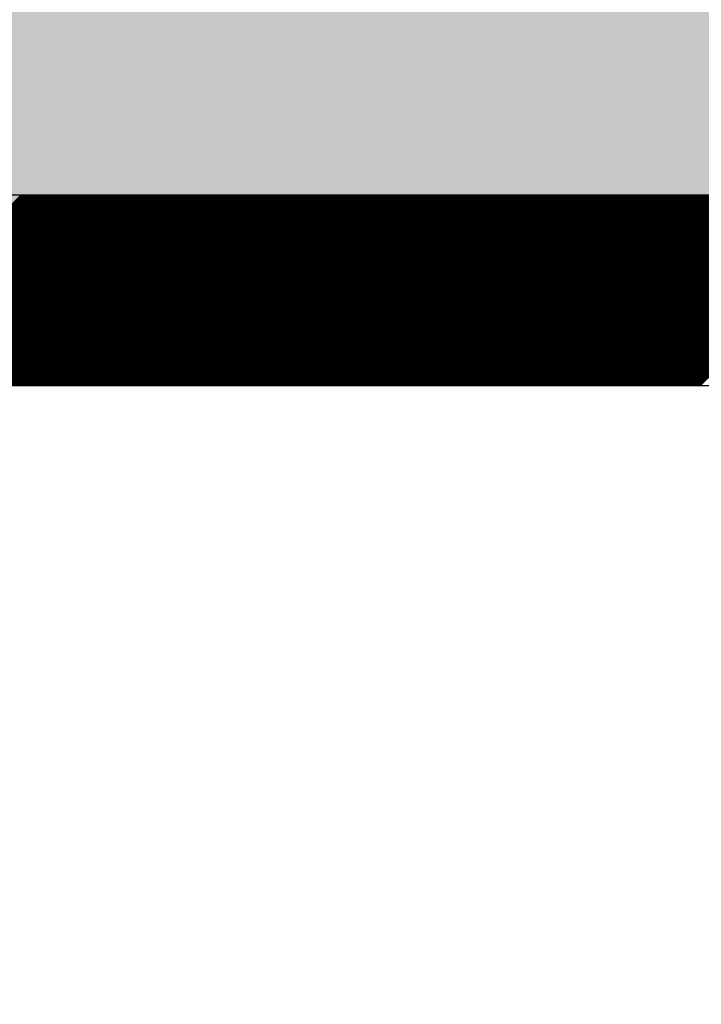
# Model space of a CAD drawing. Extents: x 3940905 to 4145695, y 925352 to 1109797.
# Tile 486 of 656: x 4007748 to 4007837, y 1099017 to 1099146. Entities that reach past the tile are written whole.
import ezdxf

# ---------------------------------------------------------------- set-up
doc = ezdxf.new("R2010")
doc.units = 0
doc.header["$LTSCALE"] = 750
doc.header["$MEASUREMENT"] = 0
doc.layers.get('0').update_dxf_attribs({"linetype": 'CONTINUOUS', "lineweight": 0})
doc.layers.add('CKD Equipments', color=252, linetype='CONTINUOUS', lineweight=0)
doc.layers.add('COLUMN', color=1, linetype='CONTINUOUS', lineweight=9)

# ---------------------------------------------------------------- blocks, each defined once
blk = doc.blocks.new('COLUMN')
at = {"layer": 'COLUMN'}
h = blk.add_hatch(color=1, dxfattribs=at)
h.dxf.hatch_style = 1
h.paths.add_polyline_path([(2683498.96, 965771.06), (2684447.96, 965771.06), (2684447.96, 965331.06), (2683498.96, 965331.06)])
h.paths.add_polyline_path([(2684237.96, 970191.06), (2683498.96, 970191.06), (2683498.96, 969191.06), (2684237.96, 969191.06)])
h.paths.add_polyline_path([(2687442.96, 969266.06), (2687037.96, 969266.06), (2687037.96, 970031.06), (2687442.96, 970031.06)])
h.paths.add_polyline_path([(2687107.96, 972041.45), (2687643.96, 972041.45), (2687643.96, 971756.06), (2687107.96, 971756.06)])
h.paths.add_polyline_path([(2683498.96, 973491.06), (2684407.96, 973491.06), (2684407.96, 973041.06), (2683498.96, 973041.06)])
h.paths.add_polyline_path([(2683648.96, 975761.06), (2683977.96, 975761.06), (2683977.96, 975211.06), (2683648.96, 975211.06)])
h.paths.add_polyline_path([(2686977.96, 975811.06), (2687727.96, 975811.06), (2687727.96, 975476.06), (2686977.96, 975476.06)])
h.paths.add_polyline_path([(2689868.96, 975851.06), (2689027.96, 975851.06), (2689027.96, 975556.06), (2689868.96, 975556.06)])
h.paths.add_polyline_path([(2686977.96, 973346.06), (2687643.96, 973346.06), (2687643.96, 973116.06), (2686977.96, 973116.06)])
h.paths.add_polyline_path([(2683823.96, 977646.06), (2684028.96, 977646.06), (2684028.96, 977211.06), (2683823.96, 977211.06)])
h.paths.add_polyline_path([(2683823.96, 979911.06), (2684103.96, 979911.06), (2684103.96, 980241.06), (2683823.96, 980241.06)])
h.paths.add_polyline_path([(2687803.96, 979891.06), (2688003.96, 979891.06), (2688003.96, 980241.06), (2687803.96, 980241.06)])
h.paths.add_polyline_path([(2691583.96, 979836.06), (2692013.96, 979836.06), (2692013.96, 980241.06), (2691583.96, 980241.06)])
h.paths.add_polyline_path([(2691695.96, 977346.06), (2692013.96, 977346.06), (2692013.96, 976786.06), (2691695.96, 976786.06)])
h.paths.add_polyline_path([(2687442.96, 965841.06), (2686812.96, 965841.06), (2686812.96, 965401.06), (2687442.96, 965401.06)])
h.paths.add_polyline_path([(2687467.96, 963421.06), (2686702.96, 963421.06), (2686702.96, 962976.06), (2687467.96, 962976.06)])
h.paths.add_polyline_path([(2684167.96, 963191.06), (2683398.96, 963191.06), (2683398.96, 962446.06), (2684167.96, 962446.06)])
h.paths.add_polyline_path([(2684447.96, 958916.06), (2683398.96, 958916.06), (2683398.96, 959356.06), (2684447.96, 959356.06)])
h.paths.add_polyline_path([(2684447.96, 957356.06), (2683413.96, 957356.06), (2683413.96, 956916.06), (2684447.96, 956916.06)])
h.paths.add_polyline_path([(2687457.96, 957436.06), (2686707.96, 957436.06), (2686707.96, 956996.06), (2687457.96, 956996.06)])
h.paths.add_polyline_path([(2687452.96, 959516.06), (2686692.96, 959516.06), (2686692.96, 959086.06), (2687452.96, 959086.06)])
h.paths.add_polyline_path([(2683413.96, 953326.06), (2684312.96, 953326.06), (2684312.96, 953776.06), (2683413.96, 953776.06)])
h.paths.add_polyline_path([(2683293.96, 952396.06), (2683767.96, 952396.06), (2683767.96, 951976.06), (2683293.96, 951976.06)])
h.paths.add_polyline_path([(2682463.96, 977841.06), (2681833.96, 977841.06), (2681833.96, 977051.06), (2682463.96, 977051.06)])
at = {"color": 2}
blk.add_lwpolyline([(2682463.96, 977841.06), (2681833.96, 977841.06), (2681833.96, 977051.06), (2682463.96, 977051.06)], close=True, dxfattribs=at)
at = {"layer": 'COLUMN', "color": 1}
blk.add_lwpolyline([(2682463.96, 977841.06), (2681833.96, 977841.06), (2681833.96, 977051.06), (2682463.96, 977051.06)], close=True, dxfattribs=at)

msp = doc.modelspace()

# ---------------------------------------------------------------- linework, layer by layer
at = {"layer": 'CKD Equipments', "lineweight": -2, "ltscale": 0.2}
for p, q in [((4007876.17, 1099123.33), (4007211.17, 1099123.33)), ((4007876.17, 1099123.33), (4007211.17, 1099123.33)), ((4007851.17, 1099098.33), (4007236.17, 1099098.33))]:
    msp.add_line(p, q, dxfattribs=at)
at = {"layer": 'CKD Equipments', "color": 43, "linetype": 'Continuous', "lineweight": -2, "ltscale": 0.2}
for p, q in [((4007723.07, 1099098.33), (4007748.07, 1099123.33)), ((4007723.24, 1099098.33), (4007748.24, 1099123.33)), ((4007723.42, 1099098.33), (4007748.42, 1099123.33)), ((4007723.6, 1099098.33), (4007748.6, 1099123.33)), ((4007723.77, 1099098.33), (4007748.77, 1099123.33)), ((4007723.95, 1099098.33), (4007748.95, 1099123.33)), ((4007724.13, 1099098.33), (4007749.13, 1099123.33)), ((4007724.3, 1099098.33), (4007749.3, 1099123.33)), ((4007724.48, 1099098.33), (4007749.48, 1099123.33)), ((4007724.66, 1099098.33), (4007749.66, 1099123.33)), ((4007724.83, 1099098.33), (4007749.83, 1099123.33)), ((4007725.01, 1099098.33), (4007750.01, 1099123.33)), ((4007725.19, 1099098.33), (4007750.19, 1099123.33)), ((4007725.36, 1099098.33), (4007750.36, 1099123.33)), ((4007725.54, 1099098.33), (4007750.54, 1099123.33)), ((4007725.72, 1099098.33), (4007750.72, 1099123.33)), ((4007725.9, 1099098.33), (4007750.9, 1099123.33)), ((4007726.07, 1099098.33), (4007751.07, 1099123.33)), ((4007726.25, 1099098.33), (4007751.25, 1099123.33)), ((4007726.43, 1099098.33), (4007751.43, 1099123.33)), ((4007726.6, 1099098.33), (4007751.6, 1099123.33)), ((4007726.78, 1099098.33), (4007751.78, 1099123.33)), ((4007726.96, 1099098.33), (4007751.96, 1099123.33)), ((4007727.13, 1099098.33), (4007752.13, 1099123.33)), ((4007727.31, 1099098.33), (4007752.31, 1099123.33)), ((4007727.49, 1099098.33), (4007752.49, 1099123.33)), ((4007727.66, 1099098.33), (4007752.66, 1099123.33)), ((4007727.84, 1099098.33), (4007752.84, 1099123.33)), ((4007728.02, 1099098.33), (4007753.02, 1099123.33)), ((4007728.19, 1099098.33), (4007753.19, 1099123.33)), ((4007728.37, 1099098.33), (4007753.37, 1099123.33)), ((4007728.55, 1099098.33), (4007753.55, 1099123.33)), ((4007728.72, 1099098.33), (4007753.72, 1099123.33)), ((4007728.9, 1099098.33), (4007753.9, 1099123.33)), ((4007729.08, 1099098.33), (4007754.08, 1099123.33)), ((4007729.25, 1099098.33), (4007754.25, 1099123.33)), ((4007729.43, 1099098.33), (4007754.43, 1099123.33)), ((4007729.61, 1099098.33), (4007754.61, 1099123.33)), ((4007729.78, 1099098.33), (4007754.78, 1099123.33)), ((4007729.96, 1099098.33), (4007754.96, 1099123.33)), ((4007730.14, 1099098.33), (4007755.14, 1099123.33)), ((4007730.31, 1099098.33), (4007755.31, 1099123.33)), ((4007730.49, 1099098.33), (4007755.49, 1099123.33)), ((4007730.67, 1099098.33), (4007755.67, 1099123.33)), ((4007730.84, 1099098.33), (4007755.84, 1099123.33)), ((4007731.02, 1099098.33), (4007756.02, 1099123.33)), ((4007731.2, 1099098.33), (4007756.2, 1099123.33)), ((4007731.38, 1099098.33), (4007756.38, 1099123.33)), ((4007731.55, 1099098.33), (4007756.55, 1099123.33)), ((4007731.73, 1099098.33), (4007756.73, 1099123.33)), ((4007731.91, 1099098.33), (4007756.91, 1099123.33)), ((4007732.08, 1099098.33), (4007757.08, 1099123.33)), ((4007732.26, 1099098.33), (4007757.26, 1099123.33)), ((4007732.44, 1099098.33), (4007757.44, 1099123.33)), ((4007732.61, 1099098.33), (4007757.61, 1099123.33)), ((4007732.79, 1099098.33), (4007757.79, 1099123.33)), ((4007732.97, 1099098.33), (4007757.97, 1099123.33)), ((4007733.14, 1099098.33), (4007758.14, 1099123.33)), ((4007733.32, 1099098.33), (4007758.32, 1099123.33)), ((4007733.5, 1099098.33), (4007758.5, 1099123.33)), ((4007733.67, 1099098.33), (4007758.67, 1099123.33)), ((4007733.85, 1099098.33), (4007758.85, 1099123.33)), ((4007734.03, 1099098.33), (4007759.03, 1099123.33)), ((4007734.2, 1099098.33), (4007759.2, 1099123.33)), ((4007734.38, 1099098.33), (4007759.38, 1099123.33)), ((4007734.56, 1099098.33), (4007759.56, 1099123.33)), ((4007734.73, 1099098.33), (4007759.73, 1099123.33)), ((4007734.91, 1099098.33), (4007759.91, 1099123.33)), ((4007735.09, 1099098.33), (4007760.09, 1099123.33)), ((4007735.26, 1099098.33), (4007760.26, 1099123.33)), ((4007735.44, 1099098.33), (4007760.44, 1099123.33)), ((4007735.62, 1099098.33), (4007760.62, 1099123.33)), ((4007735.79, 1099098.33), (4007760.79, 1099123.33)), ((4007735.97, 1099098.33), (4007760.97, 1099123.33)), ((4007736.15, 1099098.33), (4007761.15, 1099123.33)), ((4007736.32, 1099098.33), (4007761.32, 1099123.33)), ((4007736.5, 1099098.33), (4007761.5, 1099123.33)), ((4007736.68, 1099098.33), (4007761.68, 1099123.33)), ((4007736.86, 1099098.33), (4007761.86, 1099123.33)), ((4007737.03, 1099098.33), (4007762.03, 1099123.33)), ((4007737.21, 1099098.33), (4007762.21, 1099123.33)), ((4007737.39, 1099098.33), (4007762.39, 1099123.33)), ((4007737.56, 1099098.33), (4007762.56, 1099123.33)), ((4007737.74, 1099098.33), (4007762.74, 1099123.33)), ((4007737.92, 1099098.33), (4007762.92, 1099123.33)), ((4007738.09, 1099098.33), (4007763.09, 1099123.33)), ((4007738.27, 1099098.33), (4007763.27, 1099123.33)), ((4007738.45, 1099098.33), (4007763.45, 1099123.33)), ((4007738.62, 1099098.33), (4007763.62, 1099123.33)), ((4007738.8, 1099098.33), (4007763.8, 1099123.33)), ((4007738.98, 1099098.33), (4007763.98, 1099123.33)), ((4007739.15, 1099098.33), (4007764.15, 1099123.33)), ((4007739.33, 1099098.33), (4007764.33, 1099123.33)), ((4007739.51, 1099098.33), (4007764.51, 1099123.33)), ((4007739.68, 1099098.33), (4007764.68, 1099123.33)), ((4007739.86, 1099098.33), (4007764.86, 1099123.33)), ((4007740.04, 1099098.33), (4007765.04, 1099123.33)), ((4007740.21, 1099098.33), (4007765.21, 1099123.33)), ((4007740.39, 1099098.33), (4007765.39, 1099123.33)), ((4007740.57, 1099098.33), (4007765.57, 1099123.33)), ((4007740.74, 1099098.33), (4007765.74, 1099123.33)), ((4007740.92, 1099098.33), (4007765.92, 1099123.33)), ((4007741.1, 1099098.33), (4007766.1, 1099123.33)), ((4007741.27, 1099098.33), (4007766.27, 1099123.33)), ((4007741.45, 1099098.33), (4007766.45, 1099123.33)), ((4007741.63, 1099098.33), (4007766.63, 1099123.33)), ((4007741.81, 1099098.33), (4007766.81, 1099123.33)), ((4007741.98, 1099098.33), (4007766.98, 1099123.33)), ((4007742.16, 1099098.33), (4007767.16, 1099123.33)), ((4007742.34, 1099098.33), (4007767.34, 1099123.33)), ((4007742.51, 1099098.33), (4007767.51, 1099123.33)), ((4007742.69, 1099098.33), (4007767.69, 1099123.33)), ((4007742.87, 1099098.33), (4007767.87, 1099123.33)), ((4007743.04, 1099098.33), (4007768.04, 1099123.33)), ((4007743.22, 1099098.33), (4007768.22, 1099123.33)), ((4007743.4, 1099098.33), (4007768.4, 1099123.33)), ((4007743.57, 1099098.33), (4007768.57, 1099123.33)), ((4007743.75, 1099098.33), (4007768.75, 1099123.33)), ((4007743.93, 1099098.33), (4007768.93, 1099123.33)), ((4007744.1, 1099098.33), (4007769.1, 1099123.33)), ((4007744.28, 1099098.33), (4007769.28, 1099123.33)), ((4007744.46, 1099098.33), (4007769.46, 1099123.33)), ((4007744.63, 1099098.33), (4007769.63, 1099123.33)), ((4007744.81, 1099098.33), (4007769.81, 1099123.33)), ((4007744.99, 1099098.33), (4007769.99, 1099123.33)), ((4007745.16, 1099098.33), (4007770.16, 1099123.33)), ((4007745.34, 1099098.33), (4007770.34, 1099123.33)), ((4007745.52, 1099098.33), (4007770.52, 1099123.33)), ((4007745.69, 1099098.33), (4007770.69, 1099123.33)), ((4007745.87, 1099098.33), (4007770.87, 1099123.33)), ((4007746.05, 1099098.33), (4007771.05, 1099123.33)), ((4007746.22, 1099098.33), (4007771.22, 1099123.33)), ((4007746.4, 1099098.33), (4007771.4, 1099123.33)), ((4007746.58, 1099098.33), (4007771.58, 1099123.33)), ((4007746.75, 1099098.33), (4007771.75, 1099123.33)), ((4007746.93, 1099098.33), (4007771.93, 1099123.33)), ((4007747.11, 1099098.33), (4007772.11, 1099123.33)), ((4007747.29, 1099098.33), (4007772.29, 1099123.33)), ((4007747.46, 1099098.33), (4007772.46, 1099123.33)), ((4007747.64, 1099098.33), (4007772.64, 1099123.33)), ((4007747.82, 1099098.33), (4007772.82, 1099123.33)), ((4007747.99, 1099098.33), (4007772.99, 1099123.33)), ((4007748.17, 1099098.33), (4007773.17, 1099123.33)), ((4007748.35, 1099098.33), (4007773.35, 1099123.33)), ((4007748.52, 1099098.33), (4007773.52, 1099123.33)), ((4007748.7, 1099098.33), (4007773.7, 1099123.33)), ((4007748.88, 1099098.33), (4007773.88, 1099123.33)), ((4007749.05, 1099098.33), (4007774.05, 1099123.33)), ((4007749.23, 1099098.33), (4007774.23, 1099123.33)), ((4007749.41, 1099098.33), (4007774.41, 1099123.33)), ((4007749.58, 1099098.33), (4007774.58, 1099123.33)), ((4007749.76, 1099098.33), (4007774.76, 1099123.33)), ((4007749.94, 1099098.33), (4007774.94, 1099123.33)), ((4007750.11, 1099098.33), (4007775.11, 1099123.33)), ((4007750.29, 1099098.33), (4007775.29, 1099123.33)), ((4007750.47, 1099098.33), (4007775.47, 1099123.33)), ((4007750.64, 1099098.33), (4007775.64, 1099123.33)), ((4007750.82, 1099098.33), (4007775.82, 1099123.33)), ((4007751, 1099098.33), (4007776, 1099123.33)), ((4007751.17, 1099098.33), (4007776.17, 1099123.33)), ((4007751.35, 1099098.33), (4007776.35, 1099123.33)), ((4007751.53, 1099098.33), (4007776.53, 1099123.33)), ((4007751.7, 1099098.33), (4007776.7, 1099123.33)), ((4007751.88, 1099098.33), (4007776.88, 1099123.33)), ((4007752.06, 1099098.33), (4007777.06, 1099123.33)), ((4007752.23, 1099098.33), (4007777.23, 1099123.33)), ((4007752.41, 1099098.33), (4007777.41, 1099123.33)), ((4007752.59, 1099098.33), (4007777.59, 1099123.33)), ((4007752.77, 1099098.33), (4007777.77, 1099123.33)), ((4007752.94, 1099098.33), (4007777.94, 1099123.33)), ((4007753.12, 1099098.33), (4007778.12, 1099123.33)), ((4007753.3, 1099098.33), (4007778.3, 1099123.33)), ((4007753.47, 1099098.33), (4007778.47, 1099123.33)), ((4007753.65, 1099098.33), (4007778.65, 1099123.33)), ((4007753.83, 1099098.33), (4007778.83, 1099123.33)), ((4007754, 1099098.33), (4007779, 1099123.33)), ((4007754.18, 1099098.33), (4007779.18, 1099123.33)), ((4007754.36, 1099098.33), (4007779.36, 1099123.33)), ((4007754.53, 1099098.33), (4007779.53, 1099123.33)), ((4007754.71, 1099098.33), (4007779.71, 1099123.33)), ((4007754.89, 1099098.33), (4007779.89, 1099123.33)), ((4007755.06, 1099098.33), (4007780.06, 1099123.33)), ((4007755.24, 1099098.33), (4007780.24, 1099123.33)), ((4007755.42, 1099098.33), (4007780.42, 1099123.33)), ((4007755.59, 1099098.33), (4007780.59, 1099123.33)), ((4007755.77, 1099098.33), (4007780.77, 1099123.33)), ((4007755.95, 1099098.33), (4007780.95, 1099123.33)), ((4007756.12, 1099098.33), (4007781.12, 1099123.33)), ((4007756.3, 1099098.33), (4007781.3, 1099123.33)), ((4007756.48, 1099098.33), (4007781.48, 1099123.33)), ((4007756.65, 1099098.33), (4007781.65, 1099123.33)), ((4007756.83, 1099098.33), (4007781.83, 1099123.33)), ((4007757.01, 1099098.33), (4007782.01, 1099123.33)), ((4007757.18, 1099098.33), (4007782.18, 1099123.33)), ((4007757.36, 1099098.33), (4007782.36, 1099123.33)), ((4007757.54, 1099098.33), (4007782.54, 1099123.33)), ((4007757.71, 1099098.33), (4007782.71, 1099123.33)), ((4007757.89, 1099098.33), (4007782.89, 1099123.33)), ((4007758.07, 1099098.33), (4007783.07, 1099123.33)), ((4007758.25, 1099098.33), (4007783.25, 1099123.33)), ((4007758.42, 1099098.33), (4007783.42, 1099123.33)), ((4007758.6, 1099098.33), (4007783.6, 1099123.33)), ((4007758.78, 1099098.33), (4007783.78, 1099123.33)), ((4007758.95, 1099098.33), (4007783.95, 1099123.33)), ((4007759.13, 1099098.33), (4007784.13, 1099123.33)), ((4007759.31, 1099098.33), (4007784.31, 1099123.33)), ((4007759.48, 1099098.33), (4007784.48, 1099123.33)), ((4007759.66, 1099098.33), (4007784.66, 1099123.33)), ((4007759.84, 1099098.33), (4007784.84, 1099123.33)), ((4007760.01, 1099098.33), (4007785.01, 1099123.33)), ((4007760.19, 1099098.33), (4007785.19, 1099123.33)), ((4007760.37, 1099098.33), (4007785.37, 1099123.33)), ((4007760.54, 1099098.33), (4007785.54, 1099123.33)), ((4007760.72, 1099098.33), (4007785.72, 1099123.33)), ((4007760.9, 1099098.33), (4007785.9, 1099123.33)), ((4007761.07, 1099098.33), (4007786.07, 1099123.33)), ((4007761.25, 1099098.33), (4007786.25, 1099123.33)), ((4007761.43, 1099098.33), (4007786.43, 1099123.33)), ((4007761.6, 1099098.33), (4007786.6, 1099123.33)), ((4007761.78, 1099098.33), (4007786.78, 1099123.33)), ((4007761.96, 1099098.33), (4007786.96, 1099123.33)), ((4007762.13, 1099098.33), (4007787.13, 1099123.33)), ((4007762.31, 1099098.33), (4007787.31, 1099123.33)), ((4007762.49, 1099098.33), (4007787.49, 1099123.33)), ((4007762.66, 1099098.33), (4007787.66, 1099123.33)), ((4007762.84, 1099098.33), (4007787.84, 1099123.33)), ((4007763.02, 1099098.33), (4007788.02, 1099123.33)), ((4007763.2, 1099098.33), (4007788.2, 1099123.33)), ((4007763.37, 1099098.33), (4007788.37, 1099123.33)), ((4007763.55, 1099098.33), (4007788.55, 1099123.33)), ((4007763.73, 1099098.33), (4007788.73, 1099123.33)), ((4007763.9, 1099098.33), (4007788.9, 1099123.33)), ((4007764.08, 1099098.33), (4007789.08, 1099123.33)), ((4007764.26, 1099098.33), (4007789.26, 1099123.33)), ((4007764.43, 1099098.33), (4007789.43, 1099123.33)), ((4007764.61, 1099098.33), (4007789.61, 1099123.33)), ((4007764.79, 1099098.33), (4007789.79, 1099123.33)), ((4007764.96, 1099098.33), (4007789.96, 1099123.33)), ((4007765.14, 1099098.33), (4007790.14, 1099123.33)), ((4007765.32, 1099098.33), (4007790.32, 1099123.33)), ((4007765.49, 1099098.33), (4007790.49, 1099123.33)), ((4007765.67, 1099098.33), (4007790.67, 1099123.33)), ((4007765.85, 1099098.33), (4007790.85, 1099123.33)), ((4007766.02, 1099098.33), (4007791.02, 1099123.33)), ((4007766.2, 1099098.33), (4007791.2, 1099123.33)), ((4007766.38, 1099098.33), (4007791.38, 1099123.33)), ((4007766.55, 1099098.33), (4007791.55, 1099123.33)), ((4007766.73, 1099098.33), (4007791.73, 1099123.33)), ((4007766.91, 1099098.33), (4007791.91, 1099123.33)), ((4007767.08, 1099098.33), (4007792.08, 1099123.33)), ((4007767.26, 1099098.33), (4007792.26, 1099123.33)), ((4007767.44, 1099098.33), (4007792.44, 1099123.33)), ((4007767.61, 1099098.33), (4007792.61, 1099123.33)), ((4007767.79, 1099098.33), (4007792.79, 1099123.33)), ((4007767.97, 1099098.33), (4007792.97, 1099123.33)), ((4007768.14, 1099098.33), (4007793.14, 1099123.33)), ((4007768.32, 1099098.33), (4007793.32, 1099123.33)), ((4007768.5, 1099098.33), (4007793.5, 1099123.33)), ((4007768.68, 1099098.33), (4007793.68, 1099123.33)), ((4007768.85, 1099098.33), (4007793.85, 1099123.33)), ((4007769.03, 1099098.33), (4007794.03, 1099123.33)), ((4007769.21, 1099098.33), (4007794.21, 1099123.33)), ((4007769.38, 1099098.33), (4007794.38, 1099123.33)), ((4007769.56, 1099098.33), (4007794.56, 1099123.33)), ((4007769.74, 1099098.33), (4007794.74, 1099123.33)), ((4007769.91, 1099098.33), (4007794.91, 1099123.33)), ((4007770.09, 1099098.33), (4007795.09, 1099123.33)), ((4007770.27, 1099098.33), (4007795.27, 1099123.33)), ((4007770.44, 1099098.33), (4007795.44, 1099123.33)), ((4007770.62, 1099098.33), (4007795.62, 1099123.33)), ((4007770.8, 1099098.33), (4007795.8, 1099123.33)), ((4007770.97, 1099098.33), (4007795.97, 1099123.33)), ((4007771.15, 1099098.33), (4007796.15, 1099123.33)), ((4007771.33, 1099098.33), (4007796.33, 1099123.33)), ((4007771.5, 1099098.33), (4007796.5, 1099123.33)), ((4007771.68, 1099098.33), (4007796.68, 1099123.33)), ((4007771.86, 1099098.33), (4007796.86, 1099123.33)), ((4007772.03, 1099098.33), (4007797.03, 1099123.33)), ((4007772.21, 1099098.33), (4007797.21, 1099123.33)), ((4007772.39, 1099098.33), (4007797.39, 1099123.33)), ((4007772.56, 1099098.33), (4007797.56, 1099123.33)), ((4007772.74, 1099098.33), (4007797.74, 1099123.33)), ((4007772.92, 1099098.33), (4007797.92, 1099123.33)), ((4007773.09, 1099098.33), (4007798.09, 1099123.33)), ((4007773.27, 1099098.33), (4007798.27, 1099123.33)), ((4007773.45, 1099098.33), (4007798.45, 1099123.33)), ((4007773.62, 1099098.33), (4007798.62, 1099123.33)), ((4007773.8, 1099098.33), (4007798.8, 1099123.33)), ((4007773.98, 1099098.33), (4007798.98, 1099123.33)), ((4007774.16, 1099098.33), (4007799.16, 1099123.33)), ((4007774.33, 1099098.33), (4007799.33, 1099123.33)), ((4007774.51, 1099098.33), (4007799.51, 1099123.33)), ((4007774.69, 1099098.33), (4007799.69, 1099123.33)), ((4007774.86, 1099098.33), (4007799.86, 1099123.33)), ((4007775.04, 1099098.33), (4007800.04, 1099123.33)), ((4007775.22, 1099098.33), (4007800.22, 1099123.33)), ((4007775.39, 1099098.33), (4007800.39, 1099123.33)), ((4007775.57, 1099098.33), (4007800.57, 1099123.33)), ((4007775.75, 1099098.33), (4007800.75, 1099123.33)), ((4007775.92, 1099098.33), (4007800.92, 1099123.33)), ((4007776.1, 1099098.33), (4007801.1, 1099123.33)), ((4007776.28, 1099098.33), (4007801.28, 1099123.33)), ((4007776.45, 1099098.33), (4007801.45, 1099123.33)), ((4007776.63, 1099098.33), (4007801.63, 1099123.33)), ((4007776.81, 1099098.33), (4007801.81, 1099123.33)), ((4007776.98, 1099098.33), (4007801.98, 1099123.33)), ((4007777.16, 1099098.33), (4007802.16, 1099123.33)), ((4007777.34, 1099098.33), (4007802.34, 1099123.33)), ((4007777.51, 1099098.33), (4007802.51, 1099123.33)), ((4007777.69, 1099098.33), (4007802.69, 1099123.33)), ((4007777.87, 1099098.33), (4007802.87, 1099123.33)), ((4007778.04, 1099098.33), (4007803.04, 1099123.33)), ((4007778.22, 1099098.33), (4007803.22, 1099123.33)), ((4007778.4, 1099098.33), (4007803.4, 1099123.33)), ((4007778.57, 1099098.33), (4007803.57, 1099123.33)), ((4007778.75, 1099098.33), (4007803.75, 1099123.33)), ((4007778.93, 1099098.33), (4007803.93, 1099123.33)), ((4007779.1, 1099098.33), (4007804.1, 1099123.33)), ((4007779.28, 1099098.33), (4007804.28, 1099123.33)), ((4007779.46, 1099098.33), (4007804.46, 1099123.33)), ((4007779.64, 1099098.33), (4007804.64, 1099123.33)), ((4007779.81, 1099098.33), (4007804.81, 1099123.33)), ((4007779.99, 1099098.33), (4007804.99, 1099123.33)), ((4007780.17, 1099098.33), (4007805.17, 1099123.33)), ((4007780.34, 1099098.33), (4007805.34, 1099123.33)), ((4007780.52, 1099098.33), (4007805.52, 1099123.33)), ((4007780.7, 1099098.33), (4007805.7, 1099123.33)), ((4007780.87, 1099098.33), (4007805.87, 1099123.33)), ((4007781.05, 1099098.33), (4007806.05, 1099123.33)), ((4007781.23, 1099098.33), (4007806.23, 1099123.33)), ((4007781.4, 1099098.33), (4007806.4, 1099123.33)), ((4007781.58, 1099098.33), (4007806.58, 1099123.33)), ((4007781.76, 1099098.33), (4007806.76, 1099123.33)), ((4007781.93, 1099098.33), (4007806.93, 1099123.33)), ((4007782.11, 1099098.33), (4007807.11, 1099123.33)), ((4007782.29, 1099098.33), (4007807.29, 1099123.33)), ((4007782.46, 1099098.33), (4007807.46, 1099123.33)), ((4007782.64, 1099098.33), (4007807.64, 1099123.33)), ((4007782.82, 1099098.33), (4007807.82, 1099123.33)), ((4007782.99, 1099098.33), (4007807.99, 1099123.33)), ((4007783.17, 1099098.33), (4007808.17, 1099123.33)), ((4007783.35, 1099098.33), (4007808.35, 1099123.33)), ((4007783.52, 1099098.33), (4007808.52, 1099123.33)), ((4007783.7, 1099098.33), (4007808.7, 1099123.33)), ((4007783.88, 1099098.33), (4007808.88, 1099123.33)), ((4007784.05, 1099098.33), (4007809.05, 1099123.33)), ((4007784.23, 1099098.33), (4007809.23, 1099123.33)), ((4007784.41, 1099098.33), (4007809.41, 1099123.33)), ((4007784.58, 1099098.33), (4007809.58, 1099123.33)), ((4007784.76, 1099098.33), (4007809.76, 1099123.33)), ((4007784.94, 1099098.33), (4007809.94, 1099123.33)), ((4007785.12, 1099098.33), (4007810.12, 1099123.33)), ((4007785.29, 1099098.33), (4007810.29, 1099123.33)), ((4007785.47, 1099098.33), (4007810.47, 1099123.33)), ((4007785.65, 1099098.33), (4007810.65, 1099123.33)), ((4007785.82, 1099098.33), (4007810.82, 1099123.33)), ((4007786, 1099098.33), (4007811, 1099123.33)), ((4007786.18, 1099098.33), (4007811.18, 1099123.33)), ((4007786.35, 1099098.33), (4007811.35, 1099123.33)), ((4007786.53, 1099098.33), (4007811.53, 1099123.33)), ((4007786.71, 1099098.33), (4007811.71, 1099123.33)), ((4007786.88, 1099098.33), (4007811.88, 1099123.33)), ((4007787.06, 1099098.33), (4007812.06, 1099123.33)), ((4007787.24, 1099098.33), (4007812.24, 1099123.33)), ((4007787.41, 1099098.33), (4007812.41, 1099123.33)), ((4007787.59, 1099098.33), (4007812.59, 1099123.33)), ((4007787.77, 1099098.33), (4007812.77, 1099123.33)), ((4007787.94, 1099098.33), (4007812.94, 1099123.33)), ((4007788.12, 1099098.33), (4007813.12, 1099123.33)), ((4007788.3, 1099098.33), (4007813.3, 1099123.33)), ((4007788.47, 1099098.33), (4007813.47, 1099123.33)), ((4007788.65, 1099098.33), (4007813.65, 1099123.33)), ((4007788.83, 1099098.33), (4007813.83, 1099123.33)), ((4007789, 1099098.33), (4007814, 1099123.33)), ((4007789.18, 1099098.33), (4007814.18, 1099123.33)), ((4007789.36, 1099098.33), (4007814.36, 1099123.33)), ((4007789.53, 1099098.33), (4007814.53, 1099123.33)), ((4007789.71, 1099098.33), (4007814.71, 1099123.33)), ((4007789.89, 1099098.33), (4007814.89, 1099123.33)), ((4007790.07, 1099098.33), (4007815.07, 1099123.33)), ((4007790.24, 1099098.33), (4007815.24, 1099123.33)), ((4007790.42, 1099098.33), (4007815.42, 1099123.33)), ((4007790.6, 1099098.33), (4007815.6, 1099123.33)), ((4007790.77, 1099098.33), (4007815.77, 1099123.33)), ((4007790.95, 1099098.33), (4007815.95, 1099123.33)), ((4007791.13, 1099098.33), (4007816.13, 1099123.33)), ((4007791.3, 1099098.33), (4007816.3, 1099123.33)), ((4007791.48, 1099098.33), (4007816.48, 1099123.33)), ((4007791.66, 1099098.33), (4007816.66, 1099123.33)), ((4007791.83, 1099098.33), (4007816.83, 1099123.33)), ((4007792.01, 1099098.33), (4007817.01, 1099123.33)), ((4007792.19, 1099098.33), (4007817.19, 1099123.33)), ((4007792.36, 1099098.33), (4007817.36, 1099123.33)), ((4007792.54, 1099098.33), (4007817.54, 1099123.33)), ((4007792.72, 1099098.33), (4007817.72, 1099123.33)), ((4007792.89, 1099098.33), (4007817.89, 1099123.33)), ((4007793.07, 1099098.33), (4007818.07, 1099123.33)), ((4007793.25, 1099098.33), (4007818.25, 1099123.33)), ((4007793.42, 1099098.33), (4007818.42, 1099123.33)), ((4007793.6, 1099098.33), (4007818.6, 1099123.33)), ((4007793.78, 1099098.33), (4007818.78, 1099123.33)), ((4007793.95, 1099098.33), (4007818.95, 1099123.33)), ((4007794.13, 1099098.33), (4007819.13, 1099123.33)), ((4007794.31, 1099098.33), (4007819.31, 1099123.33)), ((4007794.48, 1099098.33), (4007819.48, 1099123.33)), ((4007794.66, 1099098.33), (4007819.66, 1099123.33)), ((4007794.84, 1099098.33), (4007819.84, 1099123.33)), ((4007795.01, 1099098.33), (4007820.01, 1099123.33)), ((4007795.19, 1099098.33), (4007820.19, 1099123.33)), ((4007795.37, 1099098.33), (4007820.37, 1099123.33)), ((4007795.55, 1099098.33), (4007820.55, 1099123.33)), ((4007795.72, 1099098.33), (4007820.72, 1099123.33)), ((4007795.9, 1099098.33), (4007820.9, 1099123.33)), ((4007796.08, 1099098.33), (4007821.08, 1099123.33)), ((4007796.25, 1099098.33), (4007821.25, 1099123.33)), ((4007796.43, 1099098.33), (4007821.43, 1099123.33)), ((4007796.61, 1099098.33), (4007821.61, 1099123.33)), ((4007796.78, 1099098.33), (4007821.78, 1099123.33)), ((4007796.96, 1099098.33), (4007821.96, 1099123.33)), ((4007797.14, 1099098.33), (4007822.14, 1099123.33)), ((4007797.31, 1099098.33), (4007822.31, 1099123.33)), ((4007797.49, 1099098.33), (4007822.49, 1099123.33)), ((4007797.67, 1099098.33), (4007822.67, 1099123.33)), ((4007797.84, 1099098.33), (4007822.84, 1099123.33)), ((4007798.02, 1099098.33), (4007823.02, 1099123.33)), ((4007798.2, 1099098.33), (4007823.2, 1099123.33)), ((4007798.37, 1099098.33), (4007823.37, 1099123.33)), ((4007798.55, 1099098.33), (4007823.55, 1099123.33)), ((4007798.73, 1099098.33), (4007823.73, 1099123.33)), ((4007798.9, 1099098.33), (4007823.9, 1099123.33)), ((4007799.08, 1099098.33), (4007824.08, 1099123.33)), ((4007799.26, 1099098.33), (4007824.26, 1099123.33)), ((4007799.43, 1099098.33), (4007824.43, 1099123.33)), ((4007799.61, 1099098.33), (4007824.61, 1099123.33)), ((4007799.79, 1099098.33), (4007824.79, 1099123.33)), ((4007799.96, 1099098.33), (4007824.96, 1099123.33)), ((4007800.14, 1099098.33), (4007825.14, 1099123.33)), ((4007800.32, 1099098.33), (4007825.32, 1099123.33)), ((4007800.49, 1099098.33), (4007825.49, 1099123.33)), ((4007800.67, 1099098.33), (4007825.67, 1099123.33)), ((4007800.85, 1099098.33), (4007825.85, 1099123.33)), ((4007801.03, 1099098.33), (4007826.03, 1099123.33)), ((4007801.2, 1099098.33), (4007826.2, 1099123.33)), ((4007801.38, 1099098.33), (4007826.38, 1099123.33)), ((4007801.56, 1099098.33), (4007826.56, 1099123.33)), ((4007801.73, 1099098.33), (4007826.73, 1099123.33)), ((4007801.91, 1099098.33), (4007826.91, 1099123.33)), ((4007802.09, 1099098.33), (4007827.09, 1099123.33)), ((4007802.26, 1099098.33), (4007827.26, 1099123.33)), ((4007802.44, 1099098.33), (4007827.44, 1099123.33)), ((4007802.62, 1099098.33), (4007827.62, 1099123.33)), ((4007802.79, 1099098.33), (4007827.79, 1099123.33)), ((4007802.97, 1099098.33), (4007827.97, 1099123.33)), ((4007803.15, 1099098.33), (4007828.15, 1099123.33)), ((4007803.32, 1099098.33), (4007828.32, 1099123.33)), ((4007803.5, 1099098.33), (4007828.5, 1099123.33)), ((4007803.68, 1099098.33), (4007828.68, 1099123.33)), ((4007803.85, 1099098.33), (4007828.85, 1099123.33)), ((4007804.03, 1099098.33), (4007829.03, 1099123.33)), ((4007804.21, 1099098.33), (4007829.21, 1099123.33)), ((4007804.38, 1099098.33), (4007829.38, 1099123.33)), ((4007804.56, 1099098.33), (4007829.56, 1099123.33)), ((4007804.74, 1099098.33), (4007829.74, 1099123.33)), ((4007804.91, 1099098.33), (4007829.91, 1099123.33)), ((4007805.09, 1099098.33), (4007830.09, 1099123.33)), ((4007805.27, 1099098.33), (4007830.27, 1099123.33)), ((4007805.44, 1099098.33), (4007830.44, 1099123.33)), ((4007805.62, 1099098.33), (4007830.62, 1099123.33)), ((4007805.8, 1099098.33), (4007830.8, 1099123.33)), ((4007805.97, 1099098.33), (4007830.97, 1099123.33)), ((4007806.15, 1099098.33), (4007831.15, 1099123.33)), ((4007806.33, 1099098.33), (4007831.33, 1099123.33)), ((4007806.51, 1099098.33), (4007831.51, 1099123.33)), ((4007806.68, 1099098.33), (4007831.68, 1099123.33)), ((4007806.86, 1099098.33), (4007831.86, 1099123.33)), ((4007807.04, 1099098.33), (4007832.04, 1099123.33)), ((4007807.21, 1099098.33), (4007832.21, 1099123.33)), ((4007807.39, 1099098.33), (4007832.39, 1099123.33)), ((4007807.57, 1099098.33), (4007832.57, 1099123.33)), ((4007807.74, 1099098.33), (4007832.74, 1099123.33)), ((4007807.92, 1099098.33), (4007832.92, 1099123.33)), ((4007808.1, 1099098.33), (4007833.1, 1099123.33)), ((4007808.27, 1099098.33), (4007833.27, 1099123.33)), ((4007808.45, 1099098.33), (4007833.45, 1099123.33)), ((4007808.63, 1099098.33), (4007833.63, 1099123.33)), ((4007808.8, 1099098.33), (4007833.8, 1099123.33)), ((4007808.98, 1099098.33), (4007833.98, 1099123.33)), ((4007809.16, 1099098.33), (4007834.16, 1099123.33)), ((4007809.33, 1099098.33), (4007834.33, 1099123.33)), ((4007809.51, 1099098.33), (4007834.51, 1099123.33)), ((4007809.69, 1099098.33), (4007834.69, 1099123.33)), ((4007809.86, 1099098.33), (4007834.86, 1099123.33)), ((4007810.04, 1099098.33), (4007835.04, 1099123.33)), ((4007810.22, 1099098.33), (4007835.22, 1099123.33)), ((4007810.39, 1099098.33), (4007835.39, 1099123.33)), ((4007810.57, 1099098.33), (4007835.57, 1099123.33)), ((4007810.75, 1099098.33), (4007835.75, 1099123.33)), ((4007810.92, 1099098.33), (4007835.92, 1099123.33)), ((4007811.1, 1099098.33), (4007836.1, 1099123.33)), ((4007811.28, 1099098.33), (4007836.28, 1099123.33)), ((4007811.46, 1099098.33), (4007836.46, 1099123.33)), ((4007811.63, 1099098.33), (4007836.63, 1099123.33)), ((4007811.81, 1099098.33), (4007836.81, 1099123.33)), ((4007811.99, 1099098.33), (4007836.99, 1099123.33)), ((4007812.16, 1099098.33), (4007837.16, 1099123.33)), ((4007812.34, 1099098.33), (4007837.34, 1099123.33)), ((4007812.52, 1099098.33), (4007837.52, 1099123.33)), ((4007812.69, 1099098.33), (4007837.69, 1099123.33)), ((4007812.87, 1099098.33), (4007837.87, 1099123.33)), ((4007813.05, 1099098.33), (4007838.05, 1099123.33)), ((4007813.22, 1099098.33), (4007838.22, 1099123.33)), ((4007813.4, 1099098.33), (4007838.4, 1099123.33)), ((4007813.58, 1099098.33), (4007838.58, 1099123.33)), ((4007813.75, 1099098.33), (4007838.75, 1099123.33)), ((4007813.93, 1099098.33), (4007838.93, 1099123.33)), ((4007814.11, 1099098.33), (4007839.11, 1099123.33)), ((4007814.28, 1099098.33), (4007839.28, 1099123.33)), ((4007814.46, 1099098.33), (4007839.46, 1099123.33)), ((4007814.64, 1099098.33), (4007839.64, 1099123.33)), ((4007814.81, 1099098.33), (4007839.81, 1099123.33)), ((4007814.99, 1099098.33), (4007839.99, 1099123.33)), ((4007815.17, 1099098.33), (4007840.17, 1099123.33)), ((4007815.34, 1099098.33), (4007840.34, 1099123.33)), ((4007815.52, 1099098.33), (4007840.52, 1099123.33)), ((4007815.7, 1099098.33), (4007840.7, 1099123.33)), ((4007815.87, 1099098.33), (4007840.87, 1099123.33)), ((4007816.05, 1099098.33), (4007841.05, 1099123.33)), ((4007816.23, 1099098.33), (4007841.23, 1099123.33)), ((4007816.4, 1099098.33), (4007841.4, 1099123.33)), ((4007816.58, 1099098.33), (4007841.58, 1099123.33)), ((4007816.76, 1099098.33), (4007841.76, 1099123.33)), ((4007816.94, 1099098.33), (4007841.94, 1099123.33)), ((4007817.11, 1099098.33), (4007842.11, 1099123.33)), ((4007817.29, 1099098.33), (4007842.29, 1099123.33)), ((4007817.47, 1099098.33), (4007842.47, 1099123.33)), ((4007817.64, 1099098.33), (4007842.64, 1099123.33)), ((4007817.82, 1099098.33), (4007842.82, 1099123.33)), ((4007818, 1099098.33), (4007843, 1099123.33)), ((4007818.17, 1099098.33), (4007843.17, 1099123.33)), ((4007818.35, 1099098.33), (4007843.35, 1099123.33)), ((4007818.53, 1099098.33), (4007843.53, 1099123.33)), ((4007818.7, 1099098.33), (4007843.7, 1099123.33)), ((4007818.88, 1099098.33), (4007843.88, 1099123.33)), ((4007819.06, 1099098.33), (4007844.06, 1099123.33)), ((4007819.23, 1099098.33), (4007844.23, 1099123.33)), ((4007819.41, 1099098.33), (4007844.41, 1099123.33)), ((4007819.59, 1099098.33), (4007844.59, 1099123.33)), ((4007819.76, 1099098.33), (4007844.76, 1099123.33)), ((4007819.94, 1099098.33), (4007844.94, 1099123.33)), ((4007820.12, 1099098.33), (4007845.12, 1099123.33)), ((4007820.29, 1099098.33), (4007845.29, 1099123.33)), ((4007820.47, 1099098.33), (4007845.47, 1099123.33)), ((4007820.65, 1099098.33), (4007845.65, 1099123.33)), ((4007820.82, 1099098.33), (4007845.82, 1099123.33)), ((4007821, 1099098.33), (4007846, 1099123.33)), ((4007821.18, 1099098.33), (4007846.18, 1099123.33)), ((4007821.35, 1099098.33), (4007846.35, 1099123.33)), ((4007821.53, 1099098.33), (4007846.53, 1099123.33)), ((4007821.71, 1099098.33), (4007846.71, 1099123.33)), ((4007821.88, 1099098.33), (4007846.88, 1099123.33)), ((4007822.06, 1099098.33), (4007847.06, 1099123.33)), ((4007822.24, 1099098.33), (4007847.24, 1099123.33)), ((4007822.42, 1099098.33), (4007847.42, 1099123.33)), ((4007822.59, 1099098.33), (4007847.59, 1099123.33)), ((4007822.77, 1099098.33), (4007847.77, 1099123.33)), ((4007822.95, 1099098.33), (4007847.95, 1099123.33)), ((4007823.12, 1099098.33), (4007848.12, 1099123.33)), ((4007823.3, 1099098.33), (4007848.3, 1099123.33)), ((4007823.48, 1099098.33), (4007848.48, 1099123.33)), ((4007823.65, 1099098.33), (4007848.65, 1099123.33)), ((4007823.83, 1099098.33), (4007848.83, 1099123.33)), ((4007824.01, 1099098.33), (4007849.01, 1099123.33)), ((4007824.18, 1099098.33), (4007849.18, 1099123.33)), ((4007824.36, 1099098.33), (4007849.36, 1099123.33)), ((4007824.54, 1099098.33), (4007849.54, 1099123.33)), ((4007824.71, 1099098.33), (4007849.71, 1099123.33)), ((4007824.89, 1099098.33), (4007849.89, 1099123.33)), ((4007825.07, 1099098.33), (4007850.07, 1099123.33)), ((4007825.24, 1099098.33), (4007850.24, 1099123.33)), ((4007825.42, 1099098.33), (4007850.42, 1099123.33)), ((4007825.6, 1099098.33), (4007850.6, 1099123.33)), ((4007825.77, 1099098.33), (4007850.77, 1099123.33)), ((4007825.95, 1099098.33), (4007850.95, 1099123.33)), ((4007826.13, 1099098.33), (4007851.13, 1099123.33)), ((4007826.3, 1099098.33), (4007851.3, 1099123.33)), ((4007826.48, 1099098.33), (4007851.48, 1099123.33)), ((4007826.66, 1099098.33), (4007851.66, 1099123.33)), ((4007826.83, 1099098.33), (4007851.83, 1099123.33)), ((4007827.01, 1099098.33), (4007852.01, 1099123.33)), ((4007827.19, 1099098.33), (4007852.19, 1099123.33)), ((4007827.36, 1099098.33), (4007852.36, 1099123.33)), ((4007827.54, 1099098.33), (4007852.54, 1099123.33)), ((4007827.72, 1099098.33), (4007852.72, 1099123.33)), ((4007827.9, 1099098.33), (4007852.9, 1099123.33)), ((4007828.07, 1099098.33), (4007853.07, 1099123.33)), ((4007828.25, 1099098.33), (4007853.25, 1099123.33)), ((4007828.43, 1099098.33), (4007853.43, 1099123.33)), ((4007828.6, 1099098.33), (4007853.6, 1099123.33)), ((4007828.78, 1099098.33), (4007853.78, 1099123.33)), ((4007828.96, 1099098.33), (4007853.96, 1099123.33)), ((4007829.13, 1099098.33), (4007854.13, 1099123.33)), ((4007829.31, 1099098.33), (4007854.31, 1099123.33)), ((4007829.49, 1099098.33), (4007854.49, 1099123.33)), ((4007829.66, 1099098.33), (4007854.66, 1099123.33)), ((4007829.84, 1099098.33), (4007854.84, 1099123.33)), ((4007830.02, 1099098.33), (4007855.02, 1099123.33)), ((4007830.19, 1099098.33), (4007855.19, 1099123.33)), ((4007830.37, 1099098.33), (4007855.37, 1099123.33)), ((4007830.55, 1099098.33), (4007855.55, 1099123.33)), ((4007830.72, 1099098.33), (4007855.72, 1099123.33)), ((4007830.9, 1099098.33), (4007855.9, 1099123.33)), ((4007831.08, 1099098.33), (4007856.08, 1099123.33)), ((4007831.25, 1099098.33), (4007856.25, 1099123.33)), ((4007831.43, 1099098.33), (4007856.43, 1099123.33)), ((4007831.61, 1099098.33), (4007856.61, 1099123.33)), ((4007831.78, 1099098.33), (4007856.78, 1099123.33)), ((4007831.96, 1099098.33), (4007856.96, 1099123.33)), ((4007832.14, 1099098.33), (4007857.14, 1099123.33)), ((4007832.31, 1099098.33), (4007857.31, 1099123.33)), ((4007832.49, 1099098.33), (4007857.49, 1099123.33)), ((4007832.67, 1099098.33), (4007857.67, 1099123.33)), ((4007832.85, 1099098.33), (4007857.85, 1099123.33)), ((4007833.02, 1099098.33), (4007858.02, 1099123.33)), ((4007833.2, 1099098.33), (4007858.2, 1099123.33)), ((4007833.38, 1099098.33), (4007858.38, 1099123.33)), ((4007833.55, 1099098.33), (4007858.55, 1099123.33)), ((4007833.73, 1099098.33), (4007858.73, 1099123.33)), ((4007833.91, 1099098.33), (4007858.91, 1099123.33)), ((4007834.08, 1099098.33), (4007859.08, 1099123.33)), ((4007834.26, 1099098.33), (4007859.26, 1099123.33)), ((4007834.44, 1099098.33), (4007859.44, 1099123.33)), ((4007834.61, 1099098.33), (4007859.61, 1099123.33)), ((4007834.79, 1099098.33), (4007859.79, 1099123.33)), ((4007834.97, 1099098.33), (4007859.97, 1099123.33)), ((4007835.14, 1099098.33), (4007860.14, 1099123.33)), ((4007835.32, 1099098.33), (4007860.32, 1099123.33)), ((4007835.5, 1099098.33), (4007860.5, 1099123.33)), ((4007835.67, 1099098.33), (4007860.67, 1099123.33)), ((4007835.85, 1099098.33), (4007860.85, 1099123.33)), ((4007836.03, 1099098.33), (4007861.03, 1099123.33)), ((4007836.2, 1099098.33), (4007861.2, 1099123.33)), ((4007836.38, 1099098.33), (4007861.38, 1099123.33)), ((4007836.56, 1099098.33), (4007861.56, 1099123.33)), ((4007836.73, 1099098.33), (4007861.73, 1099123.33)), ((4007836.91, 1099098.33), (4007861.91, 1099123.33)), ((4007837.09, 1099098.33), (4007862.09, 1099123.33)), ((4007837.26, 1099098.33), (4007862.26, 1099123.33))]:
    msp.add_line(p, q, dxfattribs=at)

# ---------------------------------------------------------------- block references
at = {"layer": 'COLUMN'}
msp.add_blockref('COLUMN', (1325393.79, 122067.9), dxfattribs=at)

doc.saveas('drawing.dxf')
